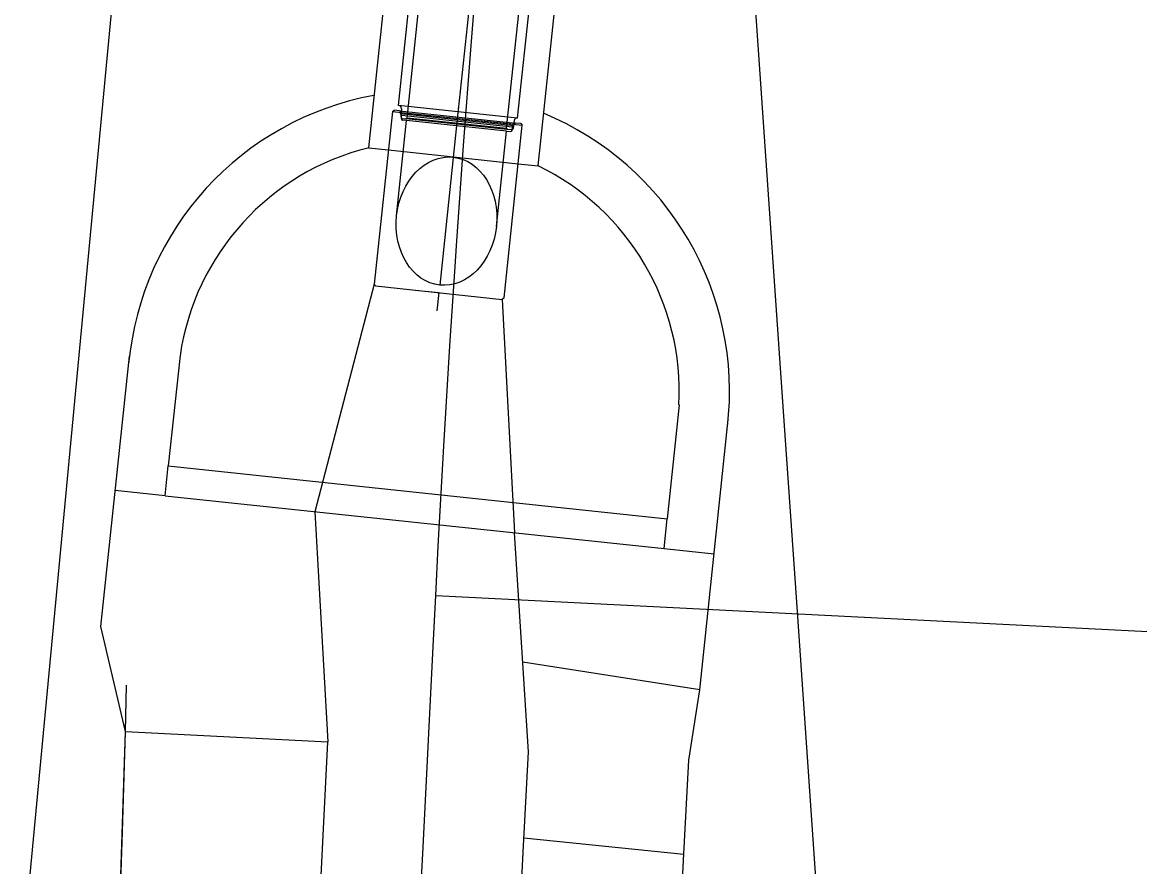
# Model space of a CAD drawing. Extents: x -583721 to -583071, y -1166145 to -1165065.
# Drawn here: x -583422.9 to -583411.77, y -1165564.01 to -1165555.6 of the extents above; entities that cross this region are included whole.
import ezdxf

# ---------------------------------------------------------------- set-up
doc = ezdxf.new("R2010")
doc.units = 0
for name, color, linetype in [('01_DOPRAVA', 7, 'Continuous'), ('13', 7, 'Continuous'), ('14', 7, 'Continuous'), ('21', 7, 'Continuous'), ('5', 7, 'Continuous'), ('Default', 7, 'Continuous'), ('KOTY', 7, 'Continuous'), ('TISK', 7, 'Continuous')]:
    doc.layers.add(name, color=color, linetype=linetype)

msp = doc.modelspace()

# ---------------------------------------------------------------- linework, layer by layer
at = {"layer": '01_DOPRAVA'}
msp.add_lwpolyline([(-583420.83, -1165640.2), (-583423.48, -1165636.82), (-583424.67, -1165621.14), (-583424.4, -1165599.47), (-583424.12, -1165577.81), (-583421.75, -1165552.72)], dxfattribs=at)
at = {"layer": '13'}
msp.add_lwpolyline([(-583412.908, -1165594.307), (-583414.048, -1165577.811), (-583415.024, -1165563.691), (-583415.184, -1165561.376), (-583415.319, -1165559.427), (-583416.321, -1165544.931), (-583416.289, -1165543.841), (-583416.022, -1165534.608)], dxfattribs=at)
at = {"layer": '14'}
for p, q in [((-583416.151, -1165562.25), (-583417.915, -1165561.975)), ((-583421.871, -1165562.665), (-583419.856, -1165562.767)), ((-583416.308, -1165563.89), (-583417.902, -1165563.726))]:
    msp.add_line(p, q, dxfattribs=at)
at = {"layer": '21'}
for p, q in [((-583419.394, -1165558.21), (-583419.986, -1165560.475)), ((-583418.118, -1165558.36), (-583417.997, -1165560.685)), ((-583422.118, -1165561.619), (-583421.833, -1165558.926)), ((-583421.328, -1165558.921), (-583421.446, -1165560.019)), ((-583416.357, -1165559.41), (-583416.474, -1165560.545)), ((-583416.151, -1165562.25), (-583415.867, -1165559.557)), ((-583421.478, -1165560.317), (-583421.446, -1165560.019)), ((-583421.478, -1165560.317), (-583421.975, -1165560.265)), ((-583419.986, -1165560.475), (-583419.856, -1165562.767)), ((-583416.505, -1165560.843), (-583416.474, -1165560.545)), ((-583416.505, -1165560.843), (-583416.008, -1165560.896))]:
    msp.add_line(p, q, dxfattribs=at)
for points in [[(-583418.4, -1165548.806), (-583418.598, -1165548.785), (-583419.452, -1165556.851), (-583419.253, -1165556.872)], [(-583417.96, -1165557.009), (-583417.761, -1165557.03), (-583416.908, -1165548.964), (-583417.107, -1165548.943)], [(-583418.985, -1165558.268), (-583418.749, -1165558.293), (-583418.769, -1165558.474)], [(-583417.959, -1165564.865), (-583417.909, -1165563.867), (-583417.858, -1165562.868), (-583417.997, -1165560.685)], [(-583421.936, -1165564.665), (-583421.903, -1165563.665), (-583421.871, -1165562.665), (-583422.118, -1165561.619)], [(-583422.598, -1165593.804), (-583422.633, -1165592.792), (-583422.634, -1165592.781), (-583422.662, -1165591.779), (-583422.684, -1165590.766), (-583422.699, -1165589.753), (-583422.704, -1165589.281), (-583422.708, -1165588.739), (-583422.711, -1165587.726), (-583422.707, -1165586.712), (-583422.698, -1165585.78), (-583422.696, -1165585.699), (-583422.68, -1165584.685), (-583422.656, -1165583.671), (-583422.626, -1165582.658), (-583422.613, -1165582.279), (-583422.59, -1165581.653), (-583422.551, -1165580.654), (-583422.382, -1165577.659), (-583422.328, -1165576.66), (-583421.871, -1165562.665), (-583421.863, -1165562.203)], [(-583416.361, -1165564.946), (-583416.311, -1165563.947), (-583416.26, -1165562.949), (-583416.151, -1165562.25)], [(-583419.957, -1165564.765), (-583419.906, -1165563.766), (-583419.856, -1165562.767)]]:
    msp.add_lwpolyline(points, dxfattribs=at)
for radius, start, end in [(3, 100.4165, 174.6681), (3, 353.2554, 67.5071), (2.5, 103.6933, 171.7687), (2.5, 356.9949, 64.0921)]:
    msp.add_arc((-583418.854, -1165559.279), radius, start, end, dxfattribs=at)
at = {"layer": '5'}
msp.add_line((-583418.554, -1165556.44), (-583418.742, -1165558.218), dxfattribs=at)
at = {"layer": 'Default'}
for p, q in [((-583418.295, -1165553.997), (-583418.577, -1165556.659)), ((-583419.066, -1165556.555), (-583418.807, -1165554.081)), ((-583419.153, -1165556.431), (-583418.923, -1165554.235)), ((-583418.076, -1165556.66), (-583417.812, -1165554.187)), ((-583417.965, -1165556.557), (-583417.73, -1165554.361)), ((-583419.212, -1165556.489), (-583419.394, -1165558.21)), ((-583419.212, -1165556.489), (-583419.196, -1165556.476)), ((-583419.212, -1165556.489), (-583417.92, -1165556.626)), ((-583419.142, -1165556.481), (-583419.196, -1165556.476)), ((-583419.153, -1165556.431), (-583419.148, -1165556.432)), ((-583417.965, -1165556.557), (-583419.153, -1165556.431)), ((-583419.142, -1165556.481), (-583417.986, -1165556.604)), ((-583419.131, -1165556.513), (-583419.129, -1165556.498)), ((-583419.131, -1165556.513), (-583419.121, -1165556.525)), ((-583418.004, -1165556.632), (-583419.131, -1165556.513)), ((-583419.124, -1165556.461), (-583419.129, -1165556.536)), ((-583419.129, -1165556.498), (-583418.003, -1165556.617)), ((-583419.171, -1165557.529), (-583419.071, -1165556.58)), ((-583419.129, -1165556.536), (-583419.127, -1165556.547)), ((-583419.124, -1165556.561), (-583419.121, -1165556.525)), ((-583419.121, -1165556.525), (-583418.017, -1165556.642)), ((-583419.116, -1165556.558), (-583419.075, -1165556.562)), ((-583419.071, -1165556.58), (-583419.113, -1165556.575)), ((-583419.066, -1165556.555), (-583419.075, -1165556.562)), ((-583418.069, -1165556.668), (-583419.075, -1165556.562)), ((-583418.077, -1165556.685), (-583419.071, -1165556.58)), ((-583418.076, -1165556.66), (-583419.066, -1165556.555)), ((-583418, -1165556.58), (-583418.011, -1165556.654)), ((-583418.004, -1165556.632), (-583418.003, -1165556.617)), ((-583417.933, -1165556.609), (-583417.986, -1165556.604)), ((-583417.965, -1165556.557), (-583417.971, -1165556.556)), ((-583417.933, -1165556.609), (-583417.92, -1165556.626)), ((-583418.177, -1165557.634), (-583418.077, -1165556.685)), ((-583418.101, -1165558.346), (-583417.92, -1165556.626)), ((-583418.077, -1165556.685), (-583418.035, -1165556.689)), ((-583418.076, -1165556.66), (-583418.069, -1165556.668)), ((-583418.028, -1165556.673), (-583418.069, -1165556.668)), ((-583418.021, -1165556.678), (-583418.017, -1165556.642)), ((-583418.004, -1165556.632), (-583418.017, -1165556.642)), ((-583418.011, -1165556.654), (-583418.015, -1165556.664)), ((-583419.253, -1165556.872), (-583417.96, -1165557.009)), ((-583419.381, -1165558.226), (-583419.394, -1165558.21)), ((-583419.381, -1165558.226), (-583418.118, -1165558.36)), ((-583418.101, -1165558.346), (-583418.118, -1165558.36)), ((-583421.446, -1165560.019), (-583416.474, -1165560.545)), ((-583421.478, -1165560.317), (-583416.505, -1165560.843))]:
    msp.add_line(p, q, dxfattribs=at)
for centre, radius, start, end in [((-583419.151, -1165556.458), 0.027, 353.9618, 83.9618), ((-583419.144, -1165556.496), 0.015, 353.9618, 83.9618), ((-583419.114, -1165556.545), 0.013, 188.9618, 263.9618), ((-583419.111, -1165556.562), 0.013, 173.9618, 263.9618), ((-583417.988, -1165556.619), 0.015, 83.9618, 173.9618), ((-583417.973, -1165556.583), 0.027, 83.9618, 173.9618), ((-583418.033, -1165556.676), 0.013, 263.9618, 353.9618), ((-583418.027, -1165556.66), 0.013, 263.9618, 338.9618)]:
    msp.add_arc(centre, radius, start, end, dxfattribs=at)
msp.add_ellipse((-583418.674, -1165557.581), major_axis=(0.067, 0.637), ratio=0.780347, dxfattribs=at)
at = {"layer": 'KOTY'}
msp.add_lwpolyline([(-583418.958, -1165564.815), (-583418.907, -1165563.816), (-583418.857, -1165562.817), (-583418.807, -1165561.819), (-583418.781, -1165561.309), (-583418.756, -1165560.82), (-583418.7, -1165559.822), (-583418.64, -1165558.823), (-583418.588, -1165558.032), (-583418.574, -1165557.826), (-583418.504, -1165556.828), (-583418.429, -1165555.831), (-583418.348, -1165554.834), (-583418.342, -1165554.758), (-583418.263, -1165553.838), (-583418.173, -1165552.842), (-583418.078, -1165551.846), (-583418.042, -1165551.489), (-583417.977, -1165550.851), (-583417.872, -1165549.857), (-583417.762, -1165548.863), (-583417.689, -1165548.225), (-583417.647, -1165547.87), (-583417.531, -1165546.876)], dxfattribs=at)
at = {"layer": 'TISK'}
msp.add_lwpolyline([(-583418.781, -1165561.309), (-583393.813, -1165562.57)], dxfattribs=at)

doc.saveas('drawing.dxf')
